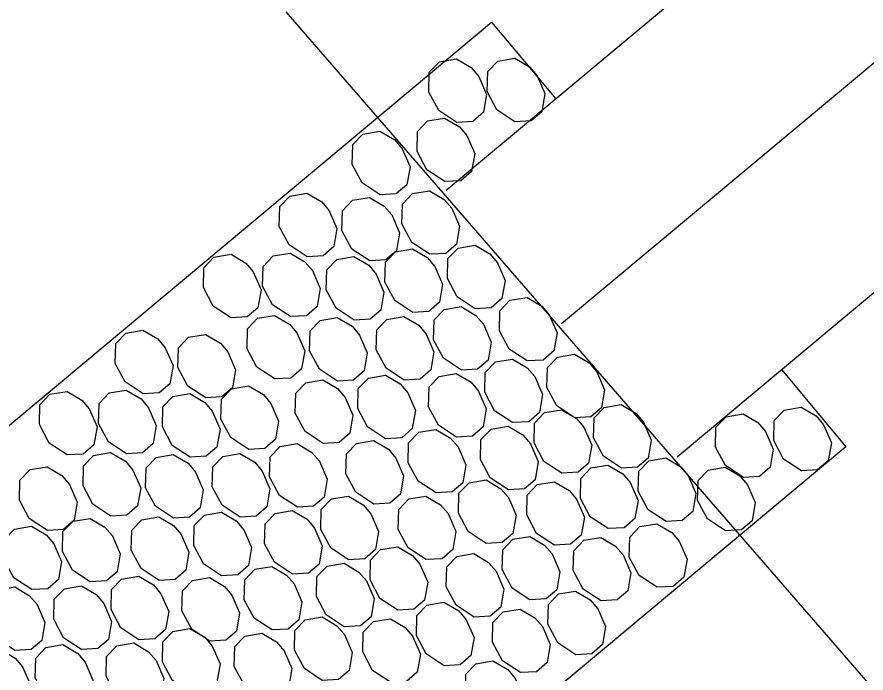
# Model space of a CAD drawing. Extents: x 2042995 to 2043795, y 305365 to 306249.
# Drawn here: x 2043529.28 to 2043541.56, y 305685.82 to 305695.31 of the extents above; entities that cross this region are included whole.
import ezdxf

# ---------------------------------------------------------------- set-up
doc = ezdxf.new("R2010")
doc.units = 0
for name, color, linetype in [('BR_CENTER LINES', 7, 'Continuous'), ('BR_CONCRETE', 7, 'Continuous'), ('BR_GROUND LINES', 7, 'Continuous'), ('BR_TEXT', 7, 'Continuous')]:
    doc.layers.add(name, color=color, linetype=linetype)

msp = doc.modelspace()

# ---------------------------------------------------------------- linework, layer by layer
at = {"layer": 'BR_CENTER LINES'}
msp.add_line((2043584.042, 305730.027), (2043537.156, 305690.869), dxfattribs=at)
at = {"layer": 'BR_CONCRETE'}
for p, q in [((2043581.895, 305731.557), (2043535.484, 305692.795)), ((2043585.165, 305727.643), (2043538.828, 305688.943))]:
    msp.add_line(p, q, dxfattribs=at)
msp.add_spline([(2043139.109, 306017.548), (2043148.199, 306007.16), (2043160.233, 305993.368), (2043172.245, 305979.557), (2043184.234, 305965.727), (2043196.201, 305951.879), (2043208.145, 305938.012), (2043220.067, 305924.126), (2043231.966, 305910.221), (2043243.843, 305896.297), (2043255.698, 305882.355), (2043267.529, 305868.394), (2043279.339, 305854.414), (2043291.126, 305840.415), (2043302.89, 305826.398), (2043314.632, 305812.361), (2043326.352, 305798.306), (2043338.049, 305784.233), (2043349.724, 305770.14), (2043361.376, 305756.029), (2043373.005, 305741.899), (2043384.613, 305727.75), (2043396.197, 305713.582), (2043407.76, 305699.396), (2043419.299, 305685.191), (2043430.817, 305670.967), (2043442.311, 305656.724), (2043453.784, 305642.463), (2043465.234, 305628.182), (2043476.661, 305613.883), (2043488.066, 305599.566), (2043499.448, 305585.229), (2043510.808, 305570.874), (2043522.146, 305556.5), (2043533.461, 305542.107), (2043544.753, 305527.695), (2043547.219, 305524.543)], degree=3, dxfattribs=at)
at = {"layer": 'BR_GROUND LINES'}
msp.add_line((2043533.167, 305695.378), (2043565.947, 305657.611), dxfattribs=at)
at = {"layer": 'BR_TEXT'}
msp.add_lwpolyline([(2043540.34, 305690.205), (2043541.269, 305689.092), (2043532.059, 305681.4), (2043526.931, 305687.54), (2043536.141, 305695.232), (2043537.071, 305694.12)], dxfattribs=at)
for points in [[(2043535.871, 305693.794), (2043535.638, 305693.78), (2043535.378, 305693.952), (2043535.235, 305694.218), (2043535.242, 305694.506), (2043535.388, 305694.657), (2043535.635, 305694.699), (2043535.849, 305694.573), (2043535.957, 305694.445), (2043536.07, 305694.187), (2043536.024, 305693.927)], [(2043536.714, 305693.803), (2043536.481, 305693.79), (2043536.221, 305693.961), (2043536.079, 305694.228), (2043536.086, 305694.516), (2043536.232, 305694.667), (2043536.478, 305694.709), (2043536.692, 305694.583), (2043536.801, 305694.455), (2043536.913, 305694.197), (2043536.868, 305693.936)], [(2043535.699, 305692.938), (2043535.466, 305692.925), (2043535.206, 305693.096), (2043535.064, 305693.363), (2043535.071, 305693.651), (2043535.217, 305693.802), (2043535.463, 305693.844), (2043535.677, 305693.718), (2043535.786, 305693.59), (2043535.898, 305693.332), (2043535.853, 305693.071)], [(2043534.763, 305692.748), (2043534.531, 305692.734), (2043534.271, 305692.906), (2043534.128, 305693.172), (2043534.135, 305693.46), (2043534.281, 305693.611), (2043534.528, 305693.653), (2043534.742, 305693.527), (2043534.85, 305693.399), (2043534.963, 305693.141), (2043534.917, 305692.88)], [(2043533.707, 305691.852), (2043533.474, 305691.839), (2043533.214, 305692.01), (2043533.072, 305692.277), (2043533.079, 305692.565), (2043533.224, 305692.716), (2043533.471, 305692.758), (2043533.685, 305692.632), (2043533.793, 305692.504), (2043533.906, 305692.246), (2043533.861, 305691.985)], [(2043534.613, 305691.793), (2043534.381, 305691.779), (2043534.12, 305691.951), (2043533.978, 305692.218), (2043533.985, 305692.505), (2043534.131, 305692.657), (2043534.377, 305692.698), (2043534.591, 305692.572), (2043534.7, 305692.444), (2043534.812, 305692.187), (2043534.767, 305691.926)], [(2043535.481, 305691.888), (2043535.249, 305691.875), (2043534.989, 305692.046), (2043534.846, 305692.313), (2043534.853, 305692.601), (2043534.999, 305692.752), (2043535.245, 305692.794), (2043535.459, 305692.668), (2043535.568, 305692.54), (2043535.68, 305692.282), (2043535.635, 305692.021)], [(2043536.139, 305691.101), (2043535.906, 305691.087), (2043535.646, 305691.259), (2043535.504, 305691.525), (2043535.511, 305691.813), (2043535.657, 305691.965), (2043535.903, 305692.006), (2043536.117, 305691.88), (2043536.226, 305691.752), (2043536.338, 305691.494), (2043536.293, 305691.234)], [(2043532.608, 305690.968), (2043532.376, 305690.955), (2043532.116, 305691.126), (2043531.973, 305691.393), (2043531.98, 305691.681), (2043532.126, 305691.832), (2043532.373, 305691.874), (2043532.587, 305691.748), (2043532.695, 305691.62), (2043532.808, 305691.362), (2043532.762, 305691.101)], [(2043533.465, 305690.987), (2043533.232, 305690.974), (2043532.972, 305691.145), (2043532.83, 305691.412), (2043532.837, 305691.7), (2043532.983, 305691.851), (2043533.229, 305691.893), (2043533.443, 305691.767), (2043533.552, 305691.639), (2043533.664, 305691.381), (2043533.619, 305691.12)], [(2043534.387, 305690.936), (2043534.155, 305690.922), (2043533.895, 305691.094), (2043533.752, 305691.36), (2043533.759, 305691.648), (2043533.905, 305691.799), (2043534.152, 305691.841), (2043534.365, 305691.715), (2043534.474, 305691.587), (2043534.586, 305691.329), (2043534.541, 305691.068)], [(2043535.235, 305691.048), (2043535.003, 305691.035), (2043534.742, 305691.206), (2043534.6, 305691.473), (2043534.607, 305691.761), (2043534.753, 305691.912), (2043534.999, 305691.954), (2043535.213, 305691.828), (2043535.322, 305691.7), (2043535.434, 305691.442), (2043535.389, 305691.181)], [(2043536.891, 305690.345), (2043536.659, 305690.332), (2043536.399, 305690.503), (2043536.256, 305690.77), (2043536.263, 305691.058), (2043536.409, 305691.209), (2043536.656, 305691.251), (2043536.87, 305691.125), (2043536.978, 305690.997), (2043537.091, 305690.739), (2043537.045, 305690.478)], [(2043535.938, 305690.213), (2043535.706, 305690.199), (2043535.446, 305690.371), (2043535.303, 305690.637), (2043535.31, 305690.925), (2043535.456, 305691.076), (2043535.703, 305691.118), (2043535.917, 305690.992), (2043536.025, 305690.864), (2043536.138, 305690.606), (2043536.092, 305690.346)], [(2043533.24, 305690.086), (2043533.007, 305690.072), (2043532.747, 305690.244), (2043532.605, 305690.51), (2043532.611, 305690.798), (2043532.757, 305690.949), (2043533.004, 305690.991), (2043533.218, 305690.865), (2043533.326, 305690.737), (2043533.439, 305690.479), (2043533.394, 305690.218)], [(2043535.11, 305690.071), (2043534.877, 305690.057), (2043534.617, 305690.229), (2043534.475, 305690.495), (2043534.482, 305690.783), (2043534.628, 305690.934), (2043534.874, 305690.976), (2043535.088, 305690.85), (2043535.197, 305690.722), (2043535.309, 305690.464), (2043535.264, 305690.203)], [(2043534.145, 305690.056), (2043533.913, 305690.042), (2043533.653, 305690.214), (2043533.51, 305690.48), (2043533.517, 305690.768), (2043533.663, 305690.919), (2043533.91, 305690.961), (2043534.124, 305690.835), (2043534.232, 305690.707), (2043534.345, 305690.449), (2043534.299, 305690.189)], [(2043531.334, 305689.871), (2043531.102, 305689.858), (2043530.842, 305690.029), (2043530.699, 305690.296), (2043530.706, 305690.584), (2043530.852, 305690.735), (2043531.099, 305690.777), (2043531.313, 305690.651), (2043531.421, 305690.523), (2043531.534, 305690.265), (2043531.488, 305690.004)], [(2043532.241, 305689.812), (2043532.008, 305689.798), (2043531.748, 305689.97), (2043531.606, 305690.236), (2043531.613, 305690.524), (2043531.758, 305690.675), (2043532.005, 305690.717), (2043532.219, 305690.591), (2043532.328, 305690.463), (2043532.44, 305690.205), (2043532.395, 305689.945)], [(2043537.578, 305689.524), (2043537.345, 305689.51), (2043537.085, 305689.682), (2043536.943, 305689.948), (2043536.95, 305690.236), (2043537.095, 305690.387), (2043537.342, 305690.429), (2043537.556, 305690.303), (2043537.664, 305690.175), (2043537.777, 305689.917), (2043537.732, 305689.657)], [(2043536.68, 305689.454), (2043536.447, 305689.441), (2043536.187, 305689.612), (2043536.045, 305689.879), (2043536.052, 305690.167), (2043536.198, 305690.318), (2043536.444, 305690.36), (2043536.658, 305690.234), (2043536.767, 305690.106), (2043536.879, 305689.848), (2043536.834, 305689.587)], [(2043534.842, 305689.222), (2043534.61, 305689.208), (2043534.35, 305689.38), (2043534.207, 305689.646), (2043534.214, 305689.934), (2043534.36, 305690.085), (2043534.606, 305690.127), (2043534.82, 305690.001), (2043534.929, 305689.873), (2043535.041, 305689.615), (2043534.996, 305689.355)], [(2043535.867, 305689.246), (2043535.634, 305689.232), (2043535.374, 305689.404), (2043535.232, 305689.67), (2043535.239, 305689.958), (2043535.385, 305690.109), (2043535.631, 305690.151), (2043535.845, 305690.025), (2043535.954, 305689.897), (2043536.066, 305689.639), (2043536.021, 305689.379)], [(2043533.938, 305689.155), (2043533.705, 305689.141), (2043533.445, 305689.313), (2043533.302, 305689.579), (2043533.309, 305689.867), (2043533.455, 305690.018), (2043533.702, 305690.06), (2043533.916, 305689.934), (2043534.024, 305689.806), (2043534.137, 305689.548), (2043534.092, 305689.288)], [(2043530.236, 305688.987), (2043530.004, 305688.974), (2043529.744, 305689.145), (2043529.601, 305689.412), (2043529.608, 305689.7), (2043529.754, 305689.851), (2043530.001, 305689.892), (2043530.214, 305689.766), (2043530.323, 305689.639), (2043530.435, 305689.381), (2043530.39, 305689.12)], [(2043531.093, 305689.006), (2043530.86, 305688.992), (2043530.6, 305689.164), (2043530.457, 305689.43), (2043530.464, 305689.718), (2043530.61, 305689.87), (2043530.857, 305689.911), (2043531.071, 305689.785), (2043531.179, 305689.657), (2043531.292, 305689.399), (2043531.246, 305689.139)], [(2043532.863, 305689.067), (2043532.63, 305689.053), (2043532.37, 305689.225), (2043532.228, 305689.491), (2043532.235, 305689.779), (2043532.381, 305689.931), (2043532.627, 305689.972), (2043532.841, 305689.846), (2043532.95, 305689.718), (2043533.062, 305689.461), (2043533.017, 305689.2)], [(2043532.015, 305688.954), (2043531.783, 305688.941), (2043531.523, 305689.112), (2043531.38, 305689.379), (2043531.387, 305689.667), (2043531.533, 305689.818), (2043531.779, 305689.86), (2043531.993, 305689.734), (2043532.102, 305689.606), (2043532.214, 305689.348), (2043532.169, 305689.087)], [(2043537.393, 305688.723), (2043537.16, 305688.709), (2043536.9, 305688.881), (2043536.758, 305689.148), (2043536.765, 305689.435), (2043536.91, 305689.587), (2043537.157, 305689.628), (2043537.371, 305689.502), (2043537.479, 305689.374), (2043537.592, 305689.117), (2043537.547, 305688.856)], [(2043538.254, 305688.796), (2043538.021, 305688.782), (2043537.761, 305688.954), (2043537.619, 305689.22), (2043537.626, 305689.508), (2043537.772, 305689.659), (2043538.018, 305689.701), (2043538.232, 305689.575), (2043538.341, 305689.447), (2043538.453, 305689.189), (2043538.408, 305688.929)], [(2043540.859, 305688.758), (2043540.626, 305688.744), (2043540.366, 305688.915), (2043540.224, 305689.182), (2043540.23, 305689.47), (2043540.376, 305689.621), (2043540.623, 305689.663), (2043540.837, 305689.537), (2043540.945, 305689.409), (2043541.058, 305689.151), (2043541.013, 305688.89)], [(2043540.017, 305688.662), (2043539.785, 305688.649), (2043539.525, 305688.82), (2043539.382, 305689.087), (2043539.389, 305689.375), (2043539.535, 305689.526), (2043539.782, 305689.568), (2043539.995, 305689.442), (2043540.104, 305689.314), (2043540.216, 305689.056), (2043540.171, 305688.795)], [(2043536.617, 305688.483), (2043536.385, 305688.47), (2043536.124, 305688.641), (2043535.982, 305688.908), (2043535.989, 305689.196), (2043536.135, 305689.347), (2043536.381, 305689.389), (2043536.595, 305689.263), (2043536.704, 305689.135), (2043536.816, 305688.877), (2043536.771, 305688.616)], [(2043535.571, 305688.438), (2043535.339, 305688.424), (2043535.079, 305688.596), (2043534.936, 305688.862), (2043534.943, 305689.15), (2043535.089, 305689.301), (2043535.336, 305689.343), (2043535.55, 305689.217), (2043535.658, 305689.089), (2043535.771, 305688.831), (2043535.725, 305688.571)], [(2043533.566, 305688.231), (2043533.334, 305688.218), (2043533.074, 305688.389), (2043532.931, 305688.656), (2043532.938, 305688.944), (2043533.084, 305689.095), (2043533.331, 305689.137), (2043533.544, 305689.011), (2043533.653, 305688.883), (2043533.765, 305688.625), (2043533.72, 305688.364)], [(2043534.671, 305688.276), (2043534.439, 305688.263), (2043534.179, 305688.434), (2043534.036, 305688.701), (2043534.043, 305688.989), (2043534.189, 305689.14), (2043534.436, 305689.182), (2043534.649, 305689.056), (2043534.758, 305688.928), (2043534.87, 305688.67), (2043534.825, 305688.409)], [(2043530.867, 305688.104), (2043530.635, 305688.091), (2043530.375, 305688.262), (2043530.232, 305688.529), (2043530.239, 305688.817), (2043530.385, 305688.968), (2043530.632, 305689.01), (2043530.845, 305688.884), (2043530.954, 305688.756), (2043531.067, 305688.498), (2043531.021, 305688.237)], [(2043531.773, 305688.074), (2043531.541, 305688.061), (2043531.281, 305688.232), (2043531.138, 305688.499), (2043531.145, 305688.787), (2043531.291, 305688.938), (2043531.538, 305688.98), (2043531.751, 305688.854), (2043531.86, 305688.726), (2043531.972, 305688.468), (2043531.927, 305688.207)], [(2043532.737, 305688.089), (2043532.505, 305688.076), (2043532.245, 305688.247), (2043532.102, 305688.514), (2043532.109, 305688.802), (2043532.255, 305688.953), (2043532.502, 305688.995), (2043532.716, 305688.869), (2043532.824, 305688.741), (2043532.937, 305688.483), (2043532.891, 305688.222)], [(2043538.9, 305688.024), (2043538.667, 305688.011), (2043538.407, 305688.182), (2043538.264, 305688.449), (2043538.271, 305688.737), (2043538.417, 305688.888), (2043538.664, 305688.93), (2043538.878, 305688.804), (2043538.986, 305688.676), (2043539.099, 305688.418), (2043539.054, 305688.157)], [(2043529.948, 305687.897), (2043529.716, 305687.883), (2043529.455, 305688.055), (2043529.313, 305688.321), (2043529.32, 305688.609), (2043529.466, 305688.761), (2043529.712, 305688.802), (2043529.926, 305688.676), (2043530.035, 305688.548), (2043530.147, 305688.29), (2043530.102, 305688.03)], [(2043538.062, 305687.921), (2043537.83, 305687.908), (2043537.57, 305688.079), (2043537.427, 305688.346), (2043537.434, 305688.634), (2043537.58, 305688.785), (2043537.826, 305688.827), (2043538.04, 305688.701), (2043538.149, 305688.573), (2043538.261, 305688.315), (2043538.216, 305688.054)], [(2043539.758, 305687.891), (2043539.526, 305687.877), (2043539.266, 305688.049), (2043539.123, 305688.315), (2043539.13, 305688.603), (2043539.276, 305688.754), (2043539.523, 305688.796), (2043539.736, 305688.67), (2043539.845, 305688.542), (2043539.957, 305688.284), (2043539.912, 305688.023)], [(2043536.298, 305687.707), (2043536.066, 305687.693), (2043535.806, 305687.865), (2043535.663, 305688.132), (2043535.67, 305688.419), (2043535.816, 305688.571), (2043536.063, 305688.612), (2043536.277, 305688.486), (2043536.385, 305688.358), (2043536.498, 305688.101), (2043536.452, 305687.84)], [(2043537.286, 305687.682), (2043537.054, 305687.668), (2043536.794, 305687.84), (2043536.651, 305688.106), (2043536.658, 305688.394), (2043536.804, 305688.545), (2043537.051, 305688.587), (2043537.265, 305688.461), (2043537.373, 305688.333), (2043537.486, 305688.075), (2043537.44, 305687.815)], [(2043534.307, 305687.473), (2043534.075, 305687.459), (2043533.815, 305687.631), (2043533.672, 305687.897), (2043533.679, 305688.185), (2043533.825, 305688.337), (2043534.072, 305688.378), (2043534.286, 305688.252), (2043534.394, 305688.124), (2043534.507, 305687.866), (2043534.461, 305687.606)], [(2043535.427, 305687.473), (2043535.195, 305687.46), (2043534.935, 305687.631), (2043534.792, 305687.898), (2043534.799, 305688.186), (2043534.945, 305688.337), (2043535.191, 305688.379), (2043535.405, 305688.253), (2043535.514, 305688.125), (2043535.626, 305687.867), (2043535.581, 305687.606)], [(2043533.494, 305687.264), (2043533.262, 305687.251), (2043533.002, 305687.422), (2043532.859, 305687.689), (2043532.866, 305687.977), (2043533.012, 305688.128), (2043533.259, 305688.17), (2043533.473, 305688.044), (2043533.581, 305687.916), (2043533.694, 305687.658), (2043533.648, 305687.397)], [(2043530.57, 305687.152), (2043530.338, 305687.139), (2043530.078, 305687.31), (2043529.935, 305687.577), (2043529.942, 305687.865), (2043530.088, 305688.016), (2043530.334, 305688.057), (2043530.548, 305687.931), (2043530.657, 305687.804), (2043530.769, 305687.546), (2043530.724, 305687.285)], [(2043531.565, 305687.173), (2043531.333, 305687.16), (2043531.073, 305687.331), (2043530.93, 305687.598), (2043530.937, 305687.886), (2043531.083, 305688.037), (2043531.33, 305688.079), (2043531.543, 305687.953), (2043531.652, 305687.825), (2043531.764, 305687.567), (2043531.719, 305687.306)], [(2043532.47, 305687.24), (2043532.237, 305687.227), (2043531.977, 305687.398), (2043531.835, 305687.665), (2043531.842, 305687.953), (2043531.988, 305688.104), (2043532.234, 305688.146), (2043532.448, 305688.02), (2043532.557, 305687.892), (2043532.669, 305687.634), (2043532.624, 305687.373)], [(2043529.722, 305687.039), (2043529.49, 305687.026), (2043529.23, 305687.197), (2043529.087, 305687.464), (2043529.094, 305687.752), (2043529.24, 305687.903), (2043529.487, 305687.945), (2043529.701, 305687.819), (2043529.809, 305687.691), (2043529.922, 305687.433), (2043529.876, 305687.172)], [(2043538.771, 305687.073), (2043538.538, 305687.06), (2043538.278, 305687.231), (2043538.135, 305687.498), (2043538.142, 305687.786), (2043538.288, 305687.937), (2043538.535, 305687.978), (2043538.749, 305687.852), (2043538.857, 305687.725), (2043538.97, 305687.467), (2043538.924, 305687.206)], [(2043536.931, 305686.892), (2043536.698, 305686.878), (2043536.438, 305687.05), (2043536.296, 305687.316), (2043536.303, 305687.604), (2043536.449, 305687.755), (2043536.695, 305687.797), (2043536.909, 305687.671), (2043537.018, 305687.543), (2043537.13, 305687.285), (2043537.085, 305687.024)], [(2043537.959, 305686.877), (2043537.726, 305686.863), (2043537.466, 305687.035), (2043537.324, 305687.301), (2043537.331, 305687.589), (2043537.476, 305687.741), (2043537.723, 305687.782), (2043537.937, 305687.656), (2043538.045, 305687.528), (2043538.158, 305687.27), (2043538.113, 305687.01)], [(2043535.02, 305686.742), (2043534.788, 305686.728), (2043534.528, 305686.9), (2043534.385, 305687.166), (2043534.392, 305687.454), (2043534.538, 305687.605), (2043534.785, 305687.647), (2043534.999, 305687.521), (2043535.107, 305687.393), (2043535.22, 305687.135), (2043535.174, 305686.874)], [(2043536.122, 305686.642), (2043535.889, 305686.628), (2043535.629, 305686.8), (2043535.486, 305687.066), (2043535.493, 305687.354), (2043535.639, 305687.505), (2043535.886, 305687.547), (2043536.1, 305687.421), (2043536.208, 305687.293), (2043536.321, 305687.035), (2043536.275, 305686.775)], [(2043533.199, 305686.456), (2043532.967, 305686.443), (2043532.707, 305686.614), (2043532.564, 305686.881), (2043532.571, 305687.169), (2043532.717, 305687.32), (2043532.963, 305687.362), (2043533.177, 305687.236), (2043533.286, 305687.108), (2043533.398, 305686.85), (2043533.353, 305686.589)], [(2043534.245, 305686.502), (2043534.012, 305686.488), (2043533.752, 305686.66), (2043533.61, 305686.927), (2043533.617, 305687.214), (2043533.762, 305687.366), (2043534.009, 305687.407), (2043534.223, 305687.281), (2043534.332, 305687.153), (2043534.444, 305686.896), (2043534.399, 305686.635)], [(2043531.273, 305686.317), (2043531.041, 305686.303), (2043530.781, 305686.475), (2043530.638, 305686.741), (2043530.645, 305687.029), (2043530.791, 305687.18), (2043531.038, 305687.222), (2043531.252, 305687.096), (2043531.36, 305686.968), (2043531.473, 305686.71), (2043531.427, 305686.449)], [(2043532.299, 305686.295), (2043532.066, 305686.282), (2043531.806, 305686.453), (2043531.664, 305686.72), (2043531.671, 305687.008), (2043531.817, 305687.159), (2043532.063, 305687.2), (2043532.277, 305687.074), (2043532.386, 305686.946), (2043532.498, 305686.689), (2043532.453, 305686.428)], [(2043529.481, 305686.16), (2043529.248, 305686.146), (2043528.988, 305686.318), (2043528.845, 305686.584), (2043528.852, 305686.872), (2043528.998, 305687.023), (2043529.245, 305687.065), (2043529.459, 305686.939), (2043529.567, 305686.811), (2043529.68, 305686.553), (2043529.634, 305686.292)], [(2043530.445, 305686.174), (2043530.212, 305686.161), (2043529.952, 305686.332), (2043529.81, 305686.599), (2043529.817, 305686.887), (2043529.963, 305687.038), (2043530.209, 305687.08), (2043530.423, 305686.954), (2043530.532, 305686.826), (2043530.644, 305686.568), (2043530.599, 305686.307)], [(2043537.592, 305686.1), (2043537.36, 305686.086), (2043537.099, 305686.258), (2043536.957, 305686.525), (2043536.964, 305686.812), (2043537.11, 305686.964), (2043537.356, 305687.005), (2043537.57, 305686.879), (2043537.679, 305686.751), (2043537.791, 305686.494), (2043537.746, 305686.233)], [(2043535.69, 305685.94), (2043535.457, 305685.927), (2043535.197, 305686.098), (2043535.055, 305686.365), (2043535.062, 305686.653), (2043535.208, 305686.804), (2043535.454, 305686.845), (2043535.668, 305686.719), (2043535.777, 305686.592), (2043535.889, 305686.334), (2043535.844, 305686.073)], [(2043536.791, 305685.84), (2043536.559, 305685.827), (2043536.299, 305685.998), (2043536.156, 305686.265), (2043536.163, 305686.553), (2043536.309, 305686.704), (2043536.555, 305686.746), (2043536.769, 305686.62), (2043536.878, 305686.492), (2043536.99, 305686.234), (2043536.945, 305685.973)], [(2043533.926, 305685.726), (2043533.694, 305685.712), (2043533.434, 305685.884), (2043533.291, 305686.15), (2043533.298, 305686.438), (2043533.444, 305686.589), (2043533.691, 305686.631), (2043533.904, 305686.505), (2043534.013, 305686.377), (2043534.125, 305686.119), (2043534.08, 305685.859)], [(2043534.914, 305685.7), (2043534.682, 305685.687), (2043534.422, 305685.858), (2043534.279, 305686.125), (2043534.286, 305686.413), (2043534.432, 305686.564), (2043534.679, 305686.606), (2043534.892, 305686.48), (2043535.001, 305686.352), (2043535.113, 305686.094), (2043535.068, 305685.833)], [(2043532.015, 305685.558), (2043531.782, 305685.545), (2043531.522, 305685.716), (2043531.38, 305685.983), (2043531.387, 305686.271), (2043531.533, 305686.422), (2043531.779, 305686.463), (2043531.993, 305686.337), (2043532.102, 305686.209), (2043532.214, 305685.952), (2043532.169, 305685.691)], [(2043533.055, 305685.492), (2043532.822, 305685.478), (2043532.562, 305685.65), (2043532.42, 305685.917), (2043532.427, 305686.204), (2043532.573, 305686.356), (2043532.819, 305686.397), (2043533.033, 305686.271), (2043533.142, 305686.143), (2043533.254, 305685.886), (2043533.209, 305685.625)], [(2043530.177, 305685.326), (2043529.945, 305685.312), (2043529.685, 305685.484), (2043529.542, 305685.75), (2043529.549, 305686.038), (2043529.695, 305686.189), (2043529.941, 305686.231), (2043530.155, 305686.105), (2043530.264, 305685.977), (2043530.376, 305685.719), (2043530.331, 305685.458)], [(2043531.202, 305685.35), (2043530.969, 305685.336), (2043530.709, 305685.508), (2043530.567, 305685.774), (2043530.574, 305686.062), (2043530.72, 305686.213), (2043530.966, 305686.255), (2043531.18, 305686.129), (2043531.289, 305686.001), (2043531.401, 305685.743), (2043531.356, 305685.482)], [(2043529.273, 305685.259), (2043529.04, 305685.245), (2043528.78, 305685.417), (2043528.638, 305685.683), (2043528.644, 305685.971), (2043528.79, 305686.122), (2043529.037, 305686.164), (2043529.251, 305686.038), (2043529.359, 305685.91), (2043529.472, 305685.652), (2043529.427, 305685.391)], [(2043536.398, 305685.092), (2043536.166, 305685.078), (2043535.906, 305685.25), (2043535.763, 305685.516), (2043535.77, 305685.804), (2043535.916, 305685.955), (2043536.163, 305685.997), (2043536.376, 305685.871), (2043536.485, 305685.743), (2043536.597, 305685.485), (2043536.552, 305685.225)]]:
    msp.add_lwpolyline(points, close=True, dxfattribs=at)

doc.saveas('drawing.dxf')
